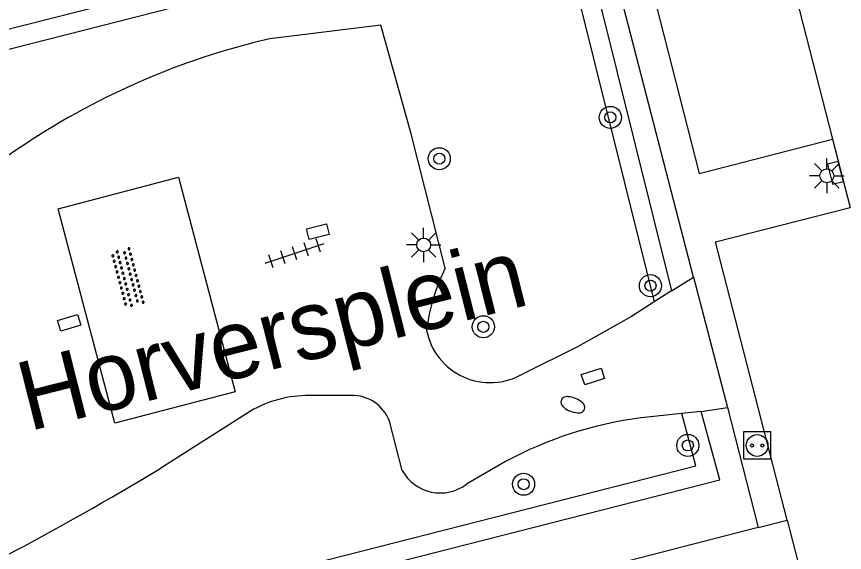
# Model space of a CAD drawing. Extents: x 132998 to 136004, y 396998 to 398512.
# Drawn here: x 134063.55 to 134093.52, y 397510.5 to 397529.89 of the extents above; entities that cross this region are included whole.
import ezdxf

# ---------------------------------------------------------------- set-up
doc = ezdxf.new("R2010")
doc.units = 0
for name, color, linetype in [('gg-anno-openbare ruimte label', 7, 'Continuous'), ('gg-knt-verharding', 7, 'Continuous'), ('gg-knt-verharding nz', 7, 'Continuous'), ('gt-grn-groengrens', 7, 'Continuous'), ('gt-grn-weggrens', 7, 'Continuous'), ('gt-symb-boom', 7, 'Continuous'), ('gt-symb-brandkraan', 7, 'Continuous'), ('gt-symb-kolk', 7, 'Continuous'), ('gt-symb-kolk center center', 7, 'Continuous'), ('gt-symb-laadpunt elektrisch vervoer', 7, 'Continuous'), ('gt-symb-lichtmast', 7, 'Continuous'), ('gt-symb-overige verharding', 7, 'Continuous'), ('gt-symb-tegel verharding', 7, 'Continuous')]:
    doc.layers.add(name, color=color, linetype=linetype)

# ---------------------------------------------------------------- blocks, each defined once
blk = doc.blocks.new('gt0-BOOM')
at = {"layer": 'gt-symb-boom'}
for radius in [0.4, 0.2]:
    blk.add_circle((0, 0), radius, dxfattribs=at)
blk = doc.blocks.new('gt0-BR')
at = {"layer": 'gt-symb-brandkraan'}
for centre, radius, start, end in [((-0.244, 0), 0.206, 107.5669, 252.4331), ((0.599, -2.664), 3, 106.892, 107.5669), ((0, -0.691), 0.938, 73.108, 106.892), ((-0.599, -2.664), 3, 72.4331, 73.108), ((0.244, 0), 0.206, 287.567, 72.4331), ((0.599, 2.664), 3, 252.4331, 253.108), ((0, 0.691), 0.938, 253.108, 286.8921), ((-0.599, 2.664), 3, 286.8921, 287.567)]:
    blk.add_arc(centre, radius, start, end, dxfattribs=at)
blk = doc.blocks.new('gt0-KOLKCC')
at = {"layer": 'gt-symb-kolk center center'}
blk.add_lwpolyline([(-0.375, 0.2), (0.375, 0.2), (0.375, -0.2), (-0.375, -0.2)], close=True, dxfattribs=at)
blk = doc.blocks.new('gt0-LEV')
at = {"layer": 'gt-symb-laadpunt elektrisch vervoer'}
blk.add_lwpolyline([(-0.486, 0.501), (0.486, 0.501), (0.486, -0.499), (-0.486, -0.499)], close=True, dxfattribs=at)
for centre, radius in [((0, 0), 0.393), ((-0.186, 0), 0.0566), ((0.186, 0), 0.0566)]:
    blk.add_circle(centre, radius, dxfattribs=at)
blk = doc.blocks.new('gt0-LMAST')
at = {"layer": 'gt-symb-lichtmast'}
for p, q in [((-0.005, 0.246), (-0.005, 0.621)), ((-0.182, 0.173), (-0.447, 0.438)), ((0.172, 0.173), (0.437, 0.438)), ((-0.255, -0.004), (-0.63, -0.004)), ((-0.182, -0.181), (-0.447, -0.446)), ((-0.005, -0.254), (-0.005, -0.629)), ((0.437, -0.446), (0.172, -0.181)), ((0.245, -0.004), (0.62, -0.004))]:
    blk.add_line(p, q, dxfattribs=at)
blk.add_circle((-0.005, -0.004), 0.25, dxfattribs=at)
blk = doc.blocks.new('gt0-KOLK')
at = {"layer": 'gt-symb-kolk'}
blk.add_lwpolyline([(0, 0), (0.375, 0), (0.375, 0.4), (-0.375, 0.4), (-0.375, 0), (0, 0)], dxfattribs=at)
blk = doc.blocks.new('gt0-OVH')
at = {"layer": 'gt-symb-overige verharding'}
for points in [[(-0.972, 0.298), (-0.967, 0.308), (-0.965, 0.319), (-0.966, 0.33), (-0.971, 0.34), (-0.978, 0.348), (-0.988, 0.353), (-0.999, 0.355), (-1.01, 0.354), (-1.02, 0.349), (-1.028, 0.342), (-1.033, 0.332), (-1.035, 0.321), (-1.034, 0.31), (-1.029, 0.3), (-1.022, 0.292), (-1.012, 0.287), (-1.001, 0.285), (-0.99, 0.286), (-0.98, 0.291)], [(-0.772, 0.298), (-0.767, 0.308), (-0.765, 0.319), (-0.766, 0.33), (-0.771, 0.34), (-0.778, 0.348), (-0.788, 0.353), (-0.799, 0.355), (-0.81, 0.354), (-0.82, 0.349), (-0.828, 0.342), (-0.833, 0.332), (-0.835, 0.321), (-0.834, 0.31), (-0.829, 0.3), (-0.822, 0.292), (-0.812, 0.287), (-0.801, 0.285), (-0.79, 0.286), (-0.78, 0.291)], [(-0.572, 0.298), (-0.567, 0.308), (-0.565, 0.319), (-0.566, 0.33), (-0.571, 0.34), (-0.578, 0.348), (-0.588, 0.353), (-0.599, 0.355), (-0.61, 0.354), (-0.62, 0.349), (-0.628, 0.342), (-0.633, 0.332), (-0.635, 0.321), (-0.634, 0.31), (-0.629, 0.3), (-0.622, 0.292), (-0.612, 0.287), (-0.601, 0.285), (-0.59, 0.286), (-0.58, 0.291)], [(-0.372, 0.298), (-0.367, 0.308), (-0.365, 0.319), (-0.366, 0.33), (-0.371, 0.34), (-0.378, 0.348), (-0.388, 0.353), (-0.399, 0.355), (-0.41, 0.354), (-0.42, 0.349), (-0.428, 0.342), (-0.433, 0.332), (-0.435, 0.321), (-0.434, 0.31), (-0.429, 0.3), (-0.422, 0.292), (-0.412, 0.287), (-0.401, 0.285), (-0.39, 0.286), (-0.38, 0.291)], [(-0.172, 0.298), (-0.167, 0.308), (-0.165, 0.319), (-0.166, 0.33), (-0.171, 0.34), (-0.178, 0.348), (-0.188, 0.353), (-0.199, 0.355), (-0.21, 0.354), (-0.22, 0.349), (-0.228, 0.342), (-0.233, 0.332), (-0.235, 0.321), (-0.234, 0.31), (-0.229, 0.3), (-0.222, 0.292), (-0.212, 0.287), (-0.201, 0.285), (-0.19, 0.286), (-0.18, 0.291)], [(0.028, 0.298), (0.033, 0.308), (0.035, 0.319), (0.034, 0.33), (0.029, 0.34), (0.022, 0.348), (0.012, 0.353), (0.001, 0.355), (-0.01, 0.354), (-0.02, 0.349), (-0.028, 0.342), (-0.033, 0.332), (-0.035, 0.321), (-0.034, 0.31), (-0.029, 0.3), (-0.022, 0.292), (-0.012, 0.287), (-0.001, 0.285), (0.01, 0.286), (0.02, 0.291)], [(0.228, 0.298), (0.233, 0.308), (0.235, 0.319), (0.234, 0.33), (0.229, 0.34), (0.222, 0.348), (0.212, 0.353), (0.201, 0.355), (0.19, 0.354), (0.18, 0.349), (0.172, 0.342), (0.167, 0.332), (0.165, 0.321), (0.166, 0.31), (0.171, 0.3), (0.178, 0.292), (0.188, 0.287), (0.199, 0.285), (0.21, 0.286), (0.22, 0.291)], [(0.428, 0.298), (0.433, 0.308), (0.435, 0.319), (0.434, 0.33), (0.429, 0.34), (0.422, 0.348), (0.412, 0.353), (0.401, 0.355), (0.39, 0.354), (0.38, 0.349), (0.372, 0.342), (0.367, 0.332), (0.365, 0.321), (0.366, 0.31), (0.371, 0.3), (0.378, 0.292), (0.388, 0.287), (0.399, 0.285), (0.41, 0.286), (0.42, 0.291)], [(0.628, 0.298), (0.633, 0.308), (0.635, 0.319), (0.634, 0.33), (0.629, 0.34), (0.622, 0.348), (0.612, 0.353), (0.601, 0.355), (0.59, 0.354), (0.58, 0.349), (0.572, 0.342), (0.567, 0.332), (0.565, 0.321), (0.566, 0.31), (0.571, 0.3), (0.578, 0.292), (0.588, 0.287), (0.599, 0.285), (0.61, 0.286), (0.62, 0.291)], [(0.828, 0.298), (0.833, 0.308), (0.835, 0.319), (0.834, 0.33), (0.829, 0.34), (0.822, 0.348), (0.812, 0.353), (0.801, 0.355), (0.79, 0.354), (0.78, 0.349), (0.772, 0.342), (0.767, 0.332), (0.765, 0.321), (0.766, 0.31), (0.771, 0.3), (0.778, 0.292), (0.788, 0.287), (0.799, 0.285), (0.81, 0.286), (0.82, 0.291)], [(1.028, 0.298), (1.033, 0.308), (1.035, 0.319), (1.034, 0.33), (1.029, 0.34), (1.022, 0.348), (1.012, 0.353), (1.001, 0.355), (0.99, 0.354), (0.98, 0.349), (0.972, 0.342), (0.967, 0.332), (0.965, 0.321), (0.966, 0.31), (0.971, 0.3), (0.978, 0.292), (0.988, 0.287), (0.999, 0.285), (1.01, 0.286), (1.02, 0.291)], [(-0.872, 0.106), (-0.867, 0.116), (-0.865, 0.126), (-0.866, 0.137), (-0.871, 0.147), (-0.878, 0.156), (-0.888, 0.161), (-0.899, 0.163), (-0.91, 0.162), (-0.92, 0.157), (-0.928, 0.15), (-0.933, 0.14), (-0.935, 0.129), (-0.934, 0.118), (-0.929, 0.108), (-0.922, 0.1), (-0.912, 0.095), (-0.901, 0.092), (-0.89, 0.094), (-0.88, 0.098)], [(-0.672, 0.106), (-0.667, 0.116), (-0.665, 0.126), (-0.666, 0.137), (-0.671, 0.147), (-0.678, 0.156), (-0.688, 0.161), (-0.699, 0.163), (-0.71, 0.162), (-0.72, 0.157), (-0.728, 0.15), (-0.733, 0.14), (-0.735, 0.129), (-0.734, 0.118), (-0.729, 0.108), (-0.722, 0.1), (-0.712, 0.095), (-0.701, 0.092), (-0.69, 0.094), (-0.68, 0.098)], [(-0.472, 0.106), (-0.467, 0.116), (-0.465, 0.126), (-0.466, 0.137), (-0.471, 0.147), (-0.478, 0.156), (-0.488, 0.161), (-0.499, 0.163), (-0.51, 0.162), (-0.52, 0.157), (-0.528, 0.15), (-0.533, 0.14), (-0.535, 0.129), (-0.534, 0.118), (-0.529, 0.108), (-0.522, 0.1), (-0.512, 0.095), (-0.501, 0.092), (-0.49, 0.094), (-0.48, 0.098)], [(-0.272, 0.106), (-0.267, 0.116), (-0.265, 0.126), (-0.266, 0.137), (-0.271, 0.147), (-0.278, 0.156), (-0.288, 0.161), (-0.299, 0.163), (-0.31, 0.162), (-0.32, 0.157), (-0.328, 0.15), (-0.333, 0.14), (-0.335, 0.129), (-0.334, 0.118), (-0.329, 0.108), (-0.322, 0.1), (-0.312, 0.095), (-0.301, 0.092), (-0.29, 0.094), (-0.28, 0.098)], [(-0.072, 0.106), (-0.067, 0.116), (-0.065, 0.126), (-0.066, 0.137), (-0.071, 0.147), (-0.078, 0.156), (-0.088, 0.161), (-0.099, 0.163), (-0.11, 0.162), (-0.12, 0.157), (-0.128, 0.15), (-0.133, 0.14), (-0.135, 0.129), (-0.134, 0.118), (-0.129, 0.108), (-0.122, 0.1), (-0.112, 0.095), (-0.101, 0.092), (-0.09, 0.094), (-0.08, 0.098)], [(0.128, 0.106), (0.133, 0.116), (0.135, 0.126), (0.134, 0.137), (0.129, 0.147), (0.122, 0.156), (0.112, 0.161), (0.101, 0.163), (0.09, 0.162), (0.08, 0.157), (0.072, 0.15), (0.067, 0.14), (0.065, 0.129), (0.066, 0.118), (0.071, 0.108), (0.078, 0.1), (0.088, 0.095), (0.099, 0.092), (0.11, 0.094), (0.12, 0.098)], [(0.328, 0.106), (0.333, 0.116), (0.335, 0.126), (0.334, 0.137), (0.329, 0.147), (0.322, 0.156), (0.312, 0.161), (0.301, 0.163), (0.29, 0.162), (0.28, 0.157), (0.272, 0.15), (0.267, 0.14), (0.265, 0.129), (0.266, 0.118), (0.271, 0.108), (0.278, 0.1), (0.288, 0.095), (0.299, 0.092), (0.31, 0.094), (0.32, 0.098)], [(0.528, 0.106), (0.533, 0.116), (0.535, 0.126), (0.534, 0.137), (0.529, 0.147), (0.522, 0.156), (0.512, 0.161), (0.501, 0.163), (0.49, 0.162), (0.48, 0.157), (0.472, 0.15), (0.467, 0.14), (0.465, 0.129), (0.466, 0.118), (0.471, 0.108), (0.478, 0.1), (0.488, 0.095), (0.499, 0.092), (0.51, 0.094), (0.52, 0.098)], [(0.728, 0.106), (0.733, 0.116), (0.735, 0.126), (0.734, 0.137), (0.729, 0.147), (0.722, 0.156), (0.712, 0.161), (0.701, 0.163), (0.69, 0.162), (0.68, 0.157), (0.672, 0.15), (0.667, 0.14), (0.665, 0.129), (0.666, 0.118), (0.671, 0.108), (0.678, 0.1), (0.688, 0.095), (0.699, 0.092), (0.71, 0.094), (0.72, 0.098)], [(0.928, 0.106), (0.933, 0.116), (0.935, 0.126), (0.934, 0.137), (0.929, 0.147), (0.922, 0.156), (0.912, 0.161), (0.901, 0.163), (0.89, 0.162), (0.88, 0.157), (0.872, 0.15), (0.867, 0.14), (0.865, 0.129), (0.866, 0.118), (0.871, 0.108), (0.878, 0.1), (0.888, 0.095), (0.899, 0.092), (0.91, 0.094), (0.92, 0.098)], [(-0.972, -0.142), (-0.967, -0.132), (-0.965, -0.121), (-0.966, -0.11), (-0.971, -0.1), (-0.978, -0.092), (-0.988, -0.087), (-0.999, -0.085), (-1.01, -0.086), (-1.02, -0.091), (-1.028, -0.098), (-1.033, -0.108), (-1.035, -0.119), (-1.034, -0.13), (-1.029, -0.14), (-1.022, -0.148), (-1.012, -0.153), (-1.001, -0.155), (-0.99, -0.154), (-0.98, -0.149)], [(-0.872, -0.334), (-0.867, -0.324), (-0.865, -0.314), (-0.866, -0.303), (-0.871, -0.293), (-0.878, -0.284), (-0.888, -0.279), (-0.899, -0.277), (-0.91, -0.278), (-0.92, -0.283), (-0.928, -0.29), (-0.933, -0.3), (-0.935, -0.311), (-0.934, -0.322), (-0.929, -0.332), (-0.922, -0.34), (-0.912, -0.345), (-0.901, -0.348), (-0.89, -0.346), (-0.88, -0.342)], [(-0.772, -0.142), (-0.767, -0.132), (-0.765, -0.121), (-0.766, -0.11), (-0.771, -0.1), (-0.778, -0.092), (-0.788, -0.087), (-0.799, -0.085), (-0.81, -0.086), (-0.82, -0.091), (-0.828, -0.098), (-0.833, -0.108), (-0.835, -0.119), (-0.834, -0.13), (-0.829, -0.14), (-0.822, -0.148), (-0.812, -0.153), (-0.801, -0.155), (-0.79, -0.154), (-0.78, -0.149)], [(-0.672, -0.334), (-0.667, -0.324), (-0.665, -0.314), (-0.666, -0.303), (-0.671, -0.293), (-0.678, -0.284), (-0.688, -0.279), (-0.699, -0.277), (-0.71, -0.278), (-0.72, -0.283), (-0.728, -0.29), (-0.733, -0.3), (-0.735, -0.311), (-0.734, -0.322), (-0.729, -0.332), (-0.722, -0.34), (-0.712, -0.345), (-0.701, -0.348), (-0.69, -0.346), (-0.68, -0.342)], [(-0.572, -0.142), (-0.567, -0.132), (-0.565, -0.121), (-0.566, -0.11), (-0.571, -0.1), (-0.578, -0.092), (-0.588, -0.087), (-0.599, -0.085), (-0.61, -0.086), (-0.62, -0.091), (-0.628, -0.098), (-0.633, -0.108), (-0.635, -0.119), (-0.634, -0.13), (-0.629, -0.14), (-0.622, -0.148), (-0.612, -0.153), (-0.601, -0.155), (-0.59, -0.154), (-0.58, -0.149)], [(-0.472, -0.334), (-0.467, -0.324), (-0.465, -0.314), (-0.466, -0.303), (-0.471, -0.293), (-0.478, -0.284), (-0.488, -0.279), (-0.499, -0.277), (-0.51, -0.278), (-0.52, -0.283), (-0.528, -0.29), (-0.533, -0.3), (-0.535, -0.311), (-0.534, -0.322), (-0.529, -0.332), (-0.522, -0.34), (-0.512, -0.345), (-0.501, -0.348), (-0.49, -0.346), (-0.48, -0.342)], [(-0.372, -0.142), (-0.367, -0.132), (-0.365, -0.121), (-0.366, -0.11), (-0.371, -0.1), (-0.378, -0.092), (-0.388, -0.087), (-0.399, -0.085), (-0.41, -0.086), (-0.42, -0.091), (-0.428, -0.098), (-0.433, -0.108), (-0.435, -0.119), (-0.434, -0.13), (-0.429, -0.14), (-0.422, -0.148), (-0.412, -0.153), (-0.401, -0.155), (-0.39, -0.154), (-0.38, -0.149)], [(-0.272, -0.334), (-0.267, -0.324), (-0.265, -0.314), (-0.266, -0.303), (-0.271, -0.293), (-0.278, -0.284), (-0.288, -0.279), (-0.299, -0.277), (-0.31, -0.278), (-0.32, -0.283), (-0.328, -0.29), (-0.333, -0.3), (-0.335, -0.311), (-0.334, -0.322), (-0.329, -0.332), (-0.322, -0.34), (-0.312, -0.345), (-0.301, -0.348), (-0.29, -0.346), (-0.28, -0.342)], [(-0.172, -0.142), (-0.167, -0.132), (-0.165, -0.121), (-0.166, -0.11), (-0.171, -0.1), (-0.178, -0.092), (-0.188, -0.087), (-0.199, -0.085), (-0.21, -0.086), (-0.22, -0.091), (-0.228, -0.098), (-0.233, -0.108), (-0.235, -0.119), (-0.234, -0.13), (-0.229, -0.14), (-0.222, -0.148), (-0.212, -0.153), (-0.201, -0.155), (-0.19, -0.154), (-0.18, -0.149)], [(-0.072, -0.334), (-0.067, -0.324), (-0.065, -0.314), (-0.066, -0.303), (-0.071, -0.293), (-0.078, -0.284), (-0.088, -0.279), (-0.099, -0.277), (-0.11, -0.278), (-0.12, -0.283), (-0.128, -0.29), (-0.133, -0.3), (-0.135, -0.311), (-0.134, -0.322), (-0.129, -0.332), (-0.122, -0.34), (-0.112, -0.345), (-0.101, -0.348), (-0.09, -0.346), (-0.08, -0.342)], [(0.028, -0.142), (0.033, -0.132), (0.035, -0.121), (0.034, -0.11), (0.029, -0.1), (0.022, -0.092), (0.012, -0.087), (0.001, -0.085), (-0.01, -0.086), (-0.02, -0.091), (-0.028, -0.098), (-0.033, -0.108), (-0.035, -0.119), (-0.034, -0.13), (-0.029, -0.14), (-0.022, -0.148), (-0.012, -0.153), (-0.001, -0.155), (0.01, -0.154), (0.02, -0.149)], [(0.128, -0.334), (0.133, -0.324), (0.135, -0.314), (0.134, -0.303), (0.129, -0.293), (0.122, -0.284), (0.112, -0.279), (0.101, -0.277), (0.09, -0.278), (0.08, -0.283), (0.072, -0.29), (0.067, -0.3), (0.065, -0.311), (0.066, -0.322), (0.071, -0.332), (0.078, -0.34), (0.088, -0.345), (0.099, -0.348), (0.11, -0.346), (0.12, -0.342)], [(0.228, -0.142), (0.233, -0.132), (0.235, -0.121), (0.234, -0.11), (0.229, -0.1), (0.222, -0.092), (0.212, -0.087), (0.201, -0.085), (0.19, -0.086), (0.18, -0.091), (0.172, -0.098), (0.167, -0.108), (0.165, -0.119), (0.166, -0.13), (0.171, -0.14), (0.178, -0.148), (0.188, -0.153), (0.199, -0.155), (0.21, -0.154), (0.22, -0.149)], [(0.328, -0.334), (0.333, -0.324), (0.335, -0.314), (0.334, -0.303), (0.329, -0.293), (0.322, -0.284), (0.312, -0.279), (0.301, -0.277), (0.29, -0.278), (0.28, -0.283), (0.272, -0.29), (0.267, -0.3), (0.265, -0.311), (0.266, -0.322), (0.271, -0.332), (0.278, -0.34), (0.288, -0.345), (0.299, -0.348), (0.31, -0.346), (0.32, -0.342)], [(0.428, -0.142), (0.433, -0.132), (0.435, -0.121), (0.434, -0.11), (0.429, -0.1), (0.422, -0.092), (0.412, -0.087), (0.401, -0.085), (0.39, -0.086), (0.38, -0.091), (0.372, -0.098), (0.367, -0.108), (0.365, -0.119), (0.366, -0.13), (0.371, -0.14), (0.378, -0.148), (0.388, -0.153), (0.399, -0.155), (0.41, -0.154), (0.42, -0.149)], [(0.528, -0.334), (0.533, -0.324), (0.535, -0.314), (0.534, -0.303), (0.529, -0.293), (0.522, -0.284), (0.512, -0.279), (0.501, -0.277), (0.49, -0.278), (0.48, -0.283), (0.472, -0.29), (0.467, -0.3), (0.465, -0.311), (0.466, -0.322), (0.471, -0.332), (0.478, -0.34), (0.488, -0.345), (0.499, -0.348), (0.51, -0.346), (0.52, -0.342)], [(0.628, -0.142), (0.633, -0.132), (0.635, -0.121), (0.634, -0.11), (0.629, -0.1), (0.622, -0.092), (0.612, -0.087), (0.601, -0.085), (0.59, -0.086), (0.58, -0.091), (0.572, -0.098), (0.567, -0.108), (0.565, -0.119), (0.566, -0.13), (0.571, -0.14), (0.578, -0.148), (0.588, -0.153), (0.599, -0.155), (0.61, -0.154), (0.62, -0.149)], [(0.728, -0.334), (0.733, -0.324), (0.735, -0.314), (0.734, -0.303), (0.729, -0.293), (0.722, -0.284), (0.712, -0.279), (0.701, -0.277), (0.69, -0.278), (0.68, -0.283), (0.672, -0.29), (0.667, -0.3), (0.665, -0.311), (0.666, -0.322), (0.671, -0.332), (0.678, -0.34), (0.688, -0.345), (0.699, -0.348), (0.71, -0.346), (0.72, -0.342)], [(0.828, -0.142), (0.833, -0.132), (0.835, -0.121), (0.834, -0.11), (0.829, -0.1), (0.822, -0.092), (0.812, -0.087), (0.801, -0.085), (0.79, -0.086), (0.78, -0.091), (0.772, -0.098), (0.767, -0.108), (0.765, -0.119), (0.766, -0.13), (0.771, -0.14), (0.778, -0.148), (0.788, -0.153), (0.799, -0.155), (0.81, -0.154), (0.82, -0.149)], [(0.928, -0.334), (0.933, -0.324), (0.935, -0.314), (0.934, -0.303), (0.929, -0.293), (0.922, -0.284), (0.912, -0.279), (0.901, -0.277), (0.89, -0.278), (0.88, -0.283), (0.872, -0.29), (0.867, -0.3), (0.865, -0.311), (0.866, -0.322), (0.871, -0.332), (0.878, -0.34), (0.888, -0.345), (0.899, -0.348), (0.91, -0.346), (0.92, -0.342)], [(1.028, -0.142), (1.033, -0.132), (1.035, -0.121), (1.034, -0.11), (1.029, -0.1), (1.022, -0.092), (1.012, -0.087), (1.001, -0.085), (0.99, -0.086), (0.98, -0.091), (0.972, -0.098), (0.967, -0.108), (0.965, -0.119), (0.966, -0.13), (0.971, -0.14), (0.978, -0.148), (0.988, -0.153), (0.999, -0.155), (1.01, -0.154), (1.02, -0.149)]]:
    blk.add_lwpolyline(points, close=True, dxfattribs=at)
blk = doc.blocks.new('gt0-TEG1')
at = {"layer": 'gt-symb-tegel verharding'}
for p, q in [((-1.125, 0), (1.125, 0)), ((-0.9, -0.25), (-0.9, 0.25)), ((-0.45, -0.25), (-0.45, 0.25)), ((0, -0.25), (0, 0.25)), ((0.45, -0.25), (0.45, 0.25)), ((0.9, -0.25), (0.9, 0.25))]:
    blk.add_line(p, q, dxfattribs=at)

msp = doc.modelspace()

# ---------------------------------------------------------------- linework, layer by layer
at = {"layer": 'gg-knt-verharding'}
for p, q in [((134088.059, 397520.457), (134083.793, 397536.927)), ((134035.566, 397522.376), (134081.915, 397534.186)), ((134084.099, 397532.661), (134087.258, 397519.972)), ((134076.745, 397529.577), (134072.721, 397529.087)), ((134093.094, 397525.447), (134093.728, 397522.976)), ((134063.554, 397525.063), (134058.297, 397521.561)), ((134087.258, 397519.972), (134088.059, 397520.457)), ((134087.258, 397519.972), (134086.637, 397519.571)), ((134075.668, 397516.185), (134074.153, 397516.181)), ((134088.341, 397515.596), (134089.292, 397515.745)), ((134089.292, 397515.745), (134090.4, 397511.402)), ((134072.024, 397515.62), (134068.74, 397513.525)), ((134087.635, 397515.525), (134086.16, 397515.376)), ((134088.341, 397515.596), (134087.635, 397515.525)), ((134077.517, 397513.465), (134077.055, 397515.256)), ((134081.255, 397513.789), (134079.846, 397512.972)), ((134091.452, 397511.676), (134092.747, 397506.653)), ((134090.4, 397511.402), (134082.892, 397509.479))]:
    msp.add_line(p, q, dxfattribs=at)
for points in [[(134089.989, 397537.554), (134085.157, 397536.398), (134088.267, 397524.205), (134093.094, 397525.447)], [(134079.076, 397520.791), (134077.842, 397525.644), (134076.745, 397529.577)], [(134065.055, 397522.936), (134069.415, 397524.08), (134071.473, 397516.319), (134067.113, 397515.175), (134065.055, 397522.936)], [(134091.452, 397511.676), (134088.857, 397521.738), (134093.728, 397522.976)], [(134086.637, 397519.571), (134085.818, 397519.042), (134083.858, 397517.941), (134081.888, 397516.967)], [(134037.784, 397503.168), (134038.499, 397500.267), (134089.01, 397513.134), (134088.341, 397515.596)]]:
    msp.add_lwpolyline(points, dxfattribs=at)
for centre, radius, start, end in [((134078.861, 397502.647), 27.144, 103.0729, 124.3268), ((134085.691, 397517.555), 7.365, 153.9326, 172.2571), ((134080.7, 397518.993), 2.348, 190.9398, 300.3949), ((134074.13, 397511.949), 4.232, 89.6859, 119.8383), ((134075.695, 397514.726), 1.46, 21.3041, 91.0683), ((134088, 397501.314), 14.182, 97.4567, 118.401), ((134001.401, 397626.463), 131.49, 295.20464, 300.8055), ((134078.896, 397514.234), 1.579, 209.1385, 306.9577)]:
    msp.add_arc(centre, radius, start, end, dxfattribs=at)
at = {"layer": 'gg-knt-verharding nz'}
msp.add_line((134089.989, 397537.554), (134093.094, 397525.447), dxfattribs=at)
at = {"layer": 'gt-grn-groengrens'}
for points in [[(134035.566, 397522.376), (134035.739, 397521.697), (134082.087, 397533.507), (134081.915, 397534.186)], [(134084.099, 397532.661), (134083.42, 397532.492), (134086.637, 397519.571)], [(134038.475, 397503.291), (134039.01, 397501.119), (134088.148, 397513.637), (134087.635, 397515.525)]]:
    msp.add_lwpolyline(points, dxfattribs=at)
at = {"layer": 'gt-grn-weggrens'}
for p, q in [((134088.059, 397520.457), (134089.292, 397515.745)), ((134090.4, 397511.402), (134091.452, 397511.676))]:
    msp.add_line(p, q, dxfattribs=at)

# ---------------------------------------------------------------- block references
at = {"layer": 'gt-symb-boom'}
for p in [(134085.049, 397526.239), (134078.856, 397524.745), (134086.503, 397520.152), (134080.452, 397518.665), (134087.855, 397514.374), (134081.91, 397512.972)]:
    msp.add_blockref('gt0-BOOM', p, dxfattribs=at)
at = {"layer": 'gt-symb-brandkraan', "rotation": 158.15602308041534}
msp.add_blockref('gt0-BR', (134083.694, 397515.845), dxfattribs=at)
at = {"layer": 'gt-symb-kolk', "rotation": 104.41126503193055}
msp.add_blockref('gt0-KOLK', (134093.392, 397524.284), dxfattribs=at)
at = {"layer": 'gt-symb-kolk center center'}
for p, rotation in [((134074.463, 397522.111), 13.939014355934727), ((134065.459, 397518.809), -162.7793006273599), ((134084.418, 397516.869), -162.0544369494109)]:
    msp.add_blockref('gt0-KOLKCC', p, dxfattribs=dict(at, rotation=rotation))
at = {"layer": 'gt-symb-laadpunt elektrisch vervoer'}
msp.add_blockref('gt0-LEV', (134090.364, 397514.372), dxfattribs=at)
at = {"layer": 'gt-symb-lichtmast'}
for p in [(134092.892, 397524.131), (134078.296, 397521.63)]:
    msp.add_blockref('gt0-LMAST', p, dxfattribs=at)
at = {"layer": 'gt-symb-overige verharding', "rotation": -75.1718914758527}
msp.add_blockref('gt0-OVH', (134067.572, 397520.44), dxfattribs=at)
at = {"layer": 'gt-symb-tegel verharding', "rotation": 18.416834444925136}
msp.add_blockref('gt0-TEG1', (134073.622, 397521.321), dxfattribs=at)

# ---------------------------------------------------------------- texts
at = {"layer": 'gg-anno-openbare ruimte label'}
msp.add_text('Horversplein', height=2.5, rotation=14.2, dxfattribs=at).set_placement((134063.996, 397514.88))

doc.saveas('drawing.dxf')
